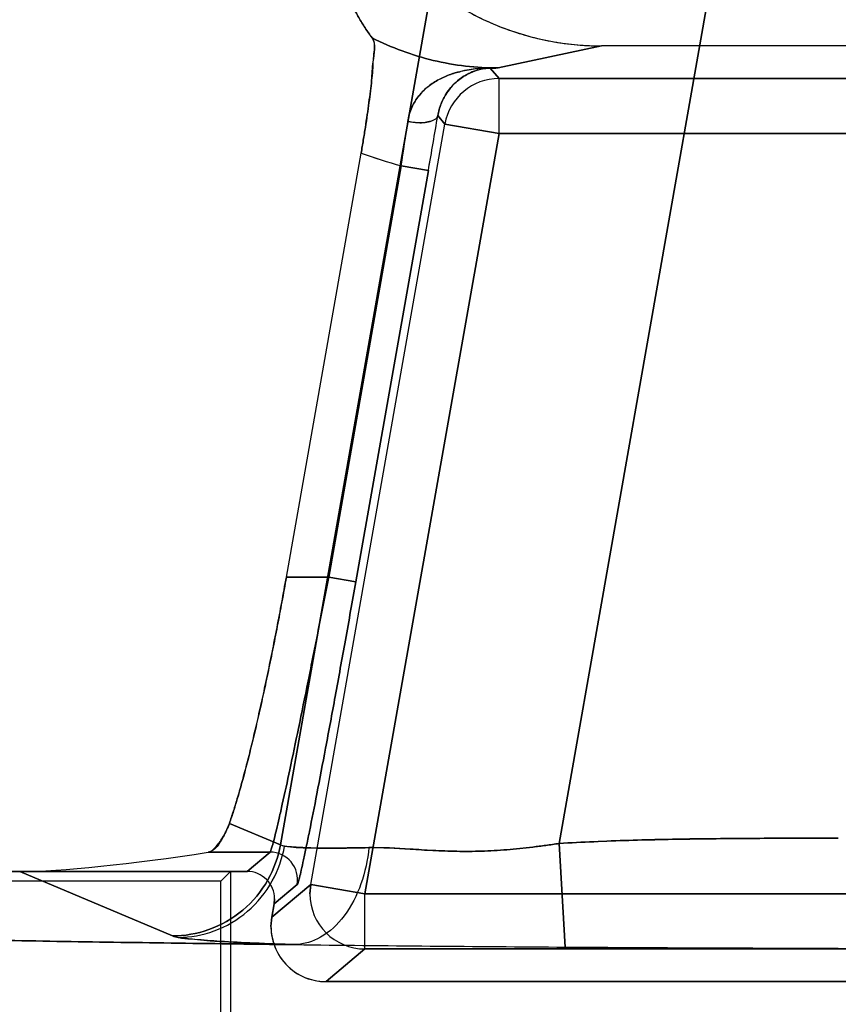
# Model space of a CAD drawing. Header units: millimetres. Extents: x 0 to 297, y 0 to 210.
# Tile 416 of 499: x 240.306 to 240.41, y 160.321 to 160.446. Entities that reach past the tile are written whole.
import ezdxf

# ---------------------------------------------------------------- set-up
doc = ezdxf.new("R2010")
doc.units = ezdxf.units.MM
doc.header["$LTSCALE"] = 16.335
doc.layers.get('0').update_dxf_attribs({"linetype": 'CONTINUOUS'})
for name, color, linetype in [('AXES_REF', 7, 'CONTINUOUS'), ('INTFCLR_1', 7, 'CONTINUOUS'), ('INTFCLR_72935', 7, 'CONTINUOUS')]:
    doc.layers.add(name, color=color, linetype=linetype)

msp = doc.modelspace()

# ---------------------------------------------------------------- linework, layer by layer
at = {"color": 7, "linetype": 'Continuous'}
for radius in [6.787079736, 6.7865, 6.743039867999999]:
    msp.add_circle((241.4889109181, 154.7114647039), radius, dxfattribs=at)
for radius, start, end in [(6.72, 278.2771290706, 261.7228709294), (6.874, 113.0826918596, 346.8308908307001)]:
    msp.add_arc((241.4889109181, 154.7114647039), radius, start, end, dxfattribs=at)
at = {"layer": 'AXES_REF', "color": 9, "linetype": 'Continuous'}
msp.add_arc((241.4889109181, 154.7114647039), 6.191158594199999, 94.4118118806, 85.5881881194, dxfattribs=at)
at = {"layer": 'INTFCLR_1', "color": 9, "linetype": 'Continuous'}
for p, q in [((240.3390735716, 160.3413079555), (240.3611617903, 160.4665764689)), ((240.3954988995, 160.4605219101), (240.3745117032, 160.3414976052)), ((240.3798959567, 160.4429370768), (240.3667648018, 160.4401225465)), ((240.3667648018, 160.4401225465), (240.3657701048, 160.4401096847)), ((240.3657701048, 160.4401096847), (240.3668853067, 160.4387806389)), ((240.3668853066, 160.431781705), (240.3668853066, 160.4387806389)), ((240.3668853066, 160.4387806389), (240.4825451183, 160.4387806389)), ((240.359096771, 160.4340647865), (240.3599927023, 160.4329970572)), ((240.3429415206, 160.3362950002), (240.3599927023, 160.4329970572)), ((240.3668853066, 160.4317817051), (240.3599927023, 160.4329970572)), ((240.3668853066, 160.4317817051), (240.3498341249, 160.3350796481)), ((240.3668853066, 160.4317817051), (240.4825451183, 160.4317817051)), ((240.3544454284, 160.4276888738), (240.3452230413, 160.3753861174)), ((240.3486693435, 160.3747784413), (240.3578917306, 160.4270811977)), ((240.3578917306, 160.4270811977), (240.3544454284, 160.4276888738)), ((240.3452230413, 160.3753861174), (240.3398365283, 160.3753861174)), ((240.3452230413, 160.3753861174), (240.3486693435, 160.3747784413)), ((240.3390735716, 160.3413079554), (240.3325860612, 160.3440479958)), ((240.3745117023, 160.341497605), (240.3752986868, 160.3283222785)), ((240.3377650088, 160.3403914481), (240.3298986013, 160.3403914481)), ((240.3377650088, 160.340391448), (240.3348400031, 160.3379370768)), ((240.305926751, 160.3379370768), (240.3253387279, 160.3297383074)), ((240.3429415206, 160.3362950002), (240.3379880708, 160.3321385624)), ((240.3382863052, 160.3338299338), (240.341211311, 160.3362843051)), ((240.342835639, 160.3350796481), (240.3429415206, 160.3362950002)), ((240.3429415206, 160.3362950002), (240.3498341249, 160.3350796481)), ((240.3498341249, 160.3280807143), (240.3498341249, 160.3350796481)), ((240.3498341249, 160.3350796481), (240.4995963, 160.3350796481)), ((240.3448806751, 160.3239242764), (240.3498341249, 160.3280807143)), ((240.4995963, 160.3280807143), (240.3498341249, 160.3280807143))]:
    msp.add_line(p, q, dxfattribs=at)
at = {"layer": 'INTFCLR_1', "color": 6, "linetype": 'Continuous'}
for p, q in [((240.4695344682, 160.4429370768), (240.3798959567, 160.4429370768)), ((240.3398365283, 160.3753861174), (240.3493441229, 160.4293063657)), ((240.3348400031, 160.3379370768), (240.1563033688, 160.3379370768)), ((240.3383394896, 160.3344378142), (240.3382863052, 160.3338299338)), ((240.3379880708, 160.3321385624), (240.3382863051, 160.3338299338)), ((240.3378817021, 160.3309228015), (240.3379880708, 160.3321385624)), ((240.5045497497, 160.3239242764), (240.3448806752, 160.3239242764))]:
    msp.add_line(p, q, dxfattribs=at)
at = {"layer": 'INTFCLR_1', "color": 7, "linetype": 'Continuous'}
for p, q in [((240.3656609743, 160.4401170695), (240.3657701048, 160.4401096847)), ((240.3660708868, 160.4401249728), (240.3661650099, 160.4401266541))]:
    msp.add_line(p, q, dxfattribs=at)
at = {"layer": 'INTFCLR_1', "color": 9, "linetype": 'Continuous'}
for centre, radius, start, end in [((240.3655852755, 160.5666085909), 0.126491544, 270.0342886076, 270.5342875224), ((240.3668873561, 160.4317792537), 0.0070013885, 90.01677143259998, 169.9831562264), ((240.0104090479, 160.4815668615), 0.3482296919, 351.0994589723, 352.0345183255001), ((239.4352566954, 160.5898849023), 0.9368886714, 349.9928779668, 350.4262744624), ((240.3667655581, 160.4753858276), 0.0492623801, 249.2897728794, 255.5170824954), ((240.3377635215, 160.3368909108), 0.0035005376, 350.0601726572, 89.97565640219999), ((240.3498374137, 160.3350824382), 0.0070017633, 180.0228310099, 269.9730874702)]:
    msp.add_arc(centre, radius, start, end, dxfattribs=at)
at = {"layer": 'INTFCLR_1', "color": 6, "linetype": 'Continuous'}
for centre, radius, start, end in [((240.3348417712, 160.3344393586), 0.0034977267, 359.974702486, 90.0289634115), ((240.3448799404, 160.330922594), 0.0069982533, 179.9983007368, 270.006014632), ((240.420645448, 167.3187408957), 6.9905656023, 269.3471014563, 269.6283281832), ((240.4242883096, 167.8556131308), 7.5274502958, 269.627109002, 269.8914412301)]:
    msp.add_arc(centre, radius, start, end, dxfattribs=at)
msp.add_ellipse((240.3280003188, 160.3426056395), major_axis=(0.0261618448, 0.0039738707), ratio=0.0936581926, start_param=-2.5890598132, end_param=-1.5124059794, dxfattribs=at)
for points, knots in [([(240.3550584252, 160.4532113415), (240.3558684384, 160.4524013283), (240.3575701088, 160.4508587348), (240.3603390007, 160.4488059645), (240.3632997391, 160.4470328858), (240.3664226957, 160.4455562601), (240.3696770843, 160.4443941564), (240.3730296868, 160.443555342), (240.3764467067, 160.4430494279), (240.3787470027, 160.4429370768), (240.3798959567, 160.4429370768)], [0, 0, 0, 0, 0.1246455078, 0.2494405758, 0.3744726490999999, 0.4995470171, 0.6247167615, 0.7498785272, 0.8749821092, 1, 1, 1, 1]), ([(240.3467558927, 160.4514317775), (240.3469783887, 160.4508467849), (240.347448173, 160.4496932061), (240.3482117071, 160.4480629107), (240.3490097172, 160.4465762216), (240.3498394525, 160.4452183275), (240.3504331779, 160.4443680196), (240.3507476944, 160.4439498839)], [0, 0, 0, 0, 0.2207248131, 0.4390659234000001, 0.6345797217, 0.8154787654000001, 1, 1, 1, 1]), ([(240.3493441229, 160.4293063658), (240.3494401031, 160.4298506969), (240.3496259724, 160.4309364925), (240.3498865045, 160.4325554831), (240.3501247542, 160.4341440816), (240.3503396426, 160.4356811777), (240.3505193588, 160.437139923), (240.3507368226, 160.438886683), (240.3507807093, 160.4410592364), (240.3513562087, 160.4431409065), (240.3507476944, 160.4439498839)], [0, 0, 0, 0, 0.1123994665, 0.2240119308, 0.3334414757, 0.4391122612, 0.539415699, 0.6330048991, 0.7941465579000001, 1, 1, 1, 1]), ([(240.3325860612, 160.3440479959), (240.3327699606, 160.3445660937), (240.3331445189, 160.3456893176), (240.3336975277, 160.3475042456), (240.3342780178, 160.349558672), (240.3348807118, 160.3518357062), (240.335500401, 160.3543166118), (240.3361315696, 160.356980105), (240.3367685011, 160.3598027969), (240.3374055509, 160.3627598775), (240.3380369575, 160.365824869), (240.3386569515, 160.3689698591), (240.3392598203, 160.3721651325), (240.339646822, 160.3743102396), (240.3398365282, 160.3753861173)], [0, 0, 0, 0, 0.05123304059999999, 0.1103185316, 0.176798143, 0.2501698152, 0.3298152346, 0.4150911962, 0.5052502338, 0.5994718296, 0.6969807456, 0.7968720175, 0.8981918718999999, 1, 1, 1, 1]), ([(240.3298986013, 160.3403914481), (240.3303707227, 160.3404658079), (240.3311158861, 160.3413255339), (240.3319726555, 160.3425501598), (240.3324075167, 160.3435449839), (240.3325860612, 160.3440479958)], [0, 0, 0, 0, 0.3095833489, 0.6542608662, 1, 1, 1, 1]), ([(240.1563033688, 160.3379370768), (240.1558270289, 160.3375466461), (240.1579328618, 160.3361576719), (240.1593470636, 160.3361058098), (240.161142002, 160.3357040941), (240.1627573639, 160.3354558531), (240.1646242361, 160.3351830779), (240.1667088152, 160.3349202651), (240.1690197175, 160.3346568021), (240.1715517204, 160.3343964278), (240.1743036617, 160.334138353), (240.1772728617, 160.3338831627), (240.1804568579, 160.3336310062), (240.1838529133, 160.3333821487), (240.1874580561, 160.333136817), (240.1912692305, 160.3328952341), (240.1952830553, 160.3326576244), (240.1994961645, 160.3324241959), (240.2039047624, 160.3321951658), (240.2085051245, 160.331970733), (240.2132931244, 160.3317511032), (240.2182647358, 160.3315364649), (240.2234155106, 160.331327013), (240.2287411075, 160.3311229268), (240.2342367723, 160.3309243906), (240.2398978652, 160.330731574), (240.2457193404, 160.3305446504), (240.2516962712, 160.3303637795), (240.2578233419, 160.3301891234), (240.2640953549, 160.3300208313), (240.2705067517, 160.3298590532), (240.2770520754, 160.3297039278), (240.2837255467, 160.3295555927), (240.2905214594, 160.3294141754), (240.2974338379, 160.3292798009), (240.3044567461, 160.329152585), (240.3115840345, 160.3290326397), (240.3188095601, 160.3289200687), (240.3261270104, 160.3288149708), (240.3335300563, 160.3287174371), (240.3384932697, 160.3286578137), (240.3409880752, 160.3286292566)], [0, 0, 0, 0, 0.0099543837, 0.0217396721, 0.0294471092, 0.0383666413, 0.0484955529, 0.05982853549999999, 0.072358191, 0.08607545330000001, 0.1009698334, 0.1170294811, 0.134241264, 0.15259115, 0.1720643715, 0.1926430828, 0.2143118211, 0.2370503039, 0.2608407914, 0.2856607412, 0.3114909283, 0.3383070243, 0.3660880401, 0.3948078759, 0.4244438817, 0.45496835, 0.4863569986, 0.518580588, 0.5516133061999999, 0.5854245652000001, 0.6199870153, 0.6552689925, 0.6912415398, 0.7278720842, 0.765130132, 0.8029823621, 0.8413968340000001, 0.8803395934, 0.9197774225, 0.9596756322, 1, 1, 1, 1])]:
    msp.add_open_spline(points, degree=3, knots=knots, dxfattribs=at)
at = {"layer": 'INTFCLR_1', "color": 9, "linetype": 'Continuous'}
for points, knots in [([(240.3507476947, 160.4439498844), (240.3532101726, 160.4426984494), (240.358452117, 160.4407698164), (240.3639994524, 160.4401210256), (240.3667648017, 160.4401225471)], [0, 0, 0, 0, 0.4997173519, 1, 1, 1, 1]), ([(240.359096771, 160.4340647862), (240.3589916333, 160.4335816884), (240.3573554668, 160.4330221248), (240.356120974, 160.4331545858), (240.3552788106, 160.4333104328)], [0, 0, 0, 0, 0.3659913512, 1, 1, 1, 1]), ([(240.3452230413, 160.3753861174), (240.344786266, 160.3731342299), (240.3439208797, 160.3687149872), (240.3426391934, 160.3622968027), (240.341430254, 160.35637017), (240.3403392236, 160.3511582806), (240.3395175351, 160.3473540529), (240.3389447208, 160.3448145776), (240.3386004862, 160.3433258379), (240.3383055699, 160.3421477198), (240.3380891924, 160.3412598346), (240.3378998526, 160.3407365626), (240.3378311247, 160.3404418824), (240.3377650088, 160.3403914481)], [0, 0, 0, 0, 0.1922521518, 0.3774179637, 0.5485413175, 0.6991946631, 0.8237216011, 0.8746815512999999, 0.9174529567, 0.9516236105, 0.9768933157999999, 0.9930305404, 1, 1, 1, 1]), ([(240.341211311, 160.3362843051), (240.3412801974, 160.3363421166), (240.3413437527, 160.3366640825), (240.3415372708, 160.3372408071), (240.3417512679, 160.3382164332), (240.3420471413, 160.3395126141), (240.3423909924, 160.341150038), (240.3429640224, 160.3439437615), (240.3437856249, 160.3481285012), (240.3448766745, 160.3538614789), (240.3460855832, 160.360380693), (240.3473672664, 160.3674406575), (240.348232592, 160.3723015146), (240.3486693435, 160.3747784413)], [0, 0, 0, 0, 0.0068784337, 0.0229525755, 0.0481731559, 0.08230544, 0.1250479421, 0.1759883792, 0.3005048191, 0.4511839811, 0.6223682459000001, 0.8076269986, 1, 1, 1, 1]), ([(240.3745117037, 160.3414976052), (240.3774638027, 160.3416739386), (240.383381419, 160.3419229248), (240.3922621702, 160.3420999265), (240.4011436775, 160.3421626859), (240.4070652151, 160.342167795), (240.4100259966, 160.342167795)], [0, 0, 0, 0, 0.2499999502, 0.4999999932, 0.7500000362, 1, 1, 1, 1]), ([(240.3390735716, 160.3413079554), (240.3387986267, 160.3397643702), (240.3376843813, 160.3366508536), (240.3344913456, 160.3327969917), (240.3301550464, 160.3303061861), (240.3269021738, 160.329742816), (240.3253387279, 160.3297383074)], [0, 0, 0, 0, 0.2425308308, 0.5004896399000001, 0.758154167, 1, 1, 1, 1]), ([(240.350332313, 160.340973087), (240.3488654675, 160.3409370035), (240.3462653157, 160.3409032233), (240.342869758, 160.3408951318), (240.3406121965, 160.3410525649), (240.3394138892, 160.3411288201), (240.3390735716, 160.3413079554)], [0, 0, 0, 0, 0.3900097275, 0.6925847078, 0.8977761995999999, 1, 1, 1, 1]), ([(240.350332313, 160.340973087), (240.3501801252, 160.3394094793), (240.3495261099, 160.3363317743), (240.3474896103, 160.3323008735), (240.3445436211, 160.3294505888), (240.3420975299, 160.3286716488), (240.3409880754, 160.3286292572)], [0, 0, 0, 0, 0.2822889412, 0.5592756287, 0.8004990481, 1, 1, 1, 1]), ([(240.350332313, 160.340973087), (240.3511839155, 160.3409833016), (240.3529406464, 160.3409562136), (240.3556499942, 160.340775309), (240.3580096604, 160.3406225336), (240.3599811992, 160.3405356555), (240.3620406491, 160.3404773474), (240.3646753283, 160.3404951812), (240.3678970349, 160.3406786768), (240.3706258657, 160.3409643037), (240.3728391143, 160.34125221), (240.3739546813, 160.3414121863), (240.3745117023, 160.341497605)], [0, 0, 0, 0, 0.1053816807, 0.217259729, 0.3359540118, 0.3979652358, 0.4614351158, 0.5908736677, 0.7238358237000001, 0.8605596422, 0.9302706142, 1, 1, 1, 1]), ([(240.3253387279, 160.3297383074), (240.325834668, 160.3295289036), (240.3274763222, 160.3293790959), (240.3306352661, 160.3290594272), (240.3353400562, 160.3288365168), (240.3389528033, 160.3286941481), (240.3409880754, 160.3286292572)], [0, 0, 0, 0, 0.1028334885, 0.3086058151, 0.6110232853, 1, 1, 1, 1])]:
    msp.add_open_spline(points, degree=3, knots=knots, dxfattribs=at)
at = {"layer": 'INTFCLR_1', "color": 7, "linetype": 'Continuous'}
for points, knots in [([(240.3661650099, 160.4401266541), (240.3658291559, 160.4401333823), (240.3647951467, 160.4401037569), (240.3629570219, 160.4399393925), (240.3609652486, 160.4394441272), (240.3592293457, 160.4386965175), (240.357848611, 160.4378097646), (240.356635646, 160.4366248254), (240.3556992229, 160.4351080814), (240.355364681, 160.433928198), (240.3552788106, 160.4333104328)], [0, 0, 0, 0, 0.0717621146, 0.2208443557, 0.3935329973, 0.5075286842, 0.6233229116, 0.7421390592, 0.8667594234, 1, 1, 1, 1]), ([(240.359096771, 160.4340647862), (240.3591816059, 160.4345788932), (240.3594507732, 160.4355523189), (240.3602043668, 160.4370185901), (240.3613061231, 160.4383162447), (240.3632139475, 160.4396742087), (240.3649405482, 160.4401419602), (240.3660708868, 160.4401249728)], [0, 0, 0, 0, 0.1564283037, 0.3003955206, 0.4922950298, 0.6606205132, 1, 1, 1, 1]), ([(240.3657701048, 160.4401096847), (240.3652880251, 160.4401001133), (240.3641841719, 160.4399283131), (240.3625689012, 160.4392602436), (240.3610879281, 160.4381108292), (240.3597732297, 160.4364120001), (240.3592435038, 160.4349539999), (240.359096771, 160.4340647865)], [0, 0, 0, 0, 0.1490192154, 0.3416971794, 0.5341129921, 0.7214663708, 1, 1, 1, 1])]:
    msp.add_open_spline(points, degree=3, knots=knots, dxfattribs=at)
at = {"layer": 'INTFCLR_72935', "color": 9, "linetype": 'Continuous'}
for p, q in [((240.3611617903, 160.4665764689), (240.3390735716, 160.3413079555)), ((240.3745117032, 160.3414976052), (240.3954988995, 160.4605219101)), ((240.3667684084, 160.4401225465), (240.3798995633, 160.4429370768)), ((240.3657701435, 160.4401096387), (240.3667684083, 160.4401225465)), ((240.3668853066, 160.4387806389), (240.3657701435, 160.4401096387)), ((240.3668853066, 160.4317817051), (240.3668853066, 160.4387806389)), ((240.4825451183, 160.4387806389), (240.3668853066, 160.4387806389)), ((240.3599927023, 160.4329970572), (240.3590967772, 160.4340647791)), ((240.3429415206, 160.3362950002), (240.3599927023, 160.4329970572)), ((240.3599927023, 160.4329970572), (240.3668853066, 160.4317817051)), ((240.3498341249, 160.3350796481), (240.3668853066, 160.4317817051)), ((240.4825451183, 160.4317817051), (240.3668853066, 160.4317817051)), ((240.3544455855, 160.4276897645), (240.3452230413, 160.3753861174)), ((240.3578918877, 160.4270820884), (240.3486693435, 160.3747784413)), ((240.3544455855, 160.4276897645), (240.3578918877, 160.4270820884)), ((240.3398365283, 160.3753861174), (240.3452230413, 160.3753861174)), ((240.3486693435, 160.3747784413), (240.3452230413, 160.3753861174)), ((240.3325860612, 160.3440479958), (240.3390735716, 160.3413079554)), ((240.3390735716, 160.3413079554), (240.3396094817, 160.3411582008)), ((240.3752986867, 160.3283222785), (240.3745117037, 160.3414976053)), ((240.3298986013, 160.3403914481), (240.3377650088, 160.3403914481)), ((240.3348400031, 160.3379370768), (240.3377650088, 160.340391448)), ((240.3253387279, 160.3297383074), (240.305926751, 160.3379370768)), ((240.3379880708, 160.3321385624), (240.3429415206, 160.3362950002)), ((240.341211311, 160.3362843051), (240.3382863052, 160.3338299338)), ((240.3429415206, 160.3362950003), (240.342835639, 160.3350796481)), ((240.3498341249, 160.3350796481), (240.3429415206, 160.3362950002)), ((240.3498341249, 160.3280807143), (240.3498341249, 160.3350796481)), ((240.4995963, 160.3350796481), (240.3498341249, 160.3350796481)), ((240.3260927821, 160.3295500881), (240.3253387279, 160.3297383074)), ((240.3498341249, 160.3280807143), (240.3448806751, 160.3239242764)), ((240.3498341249, 160.3280807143), (240.4995963, 160.3280807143))]:
    msp.add_line(p, q, dxfattribs=at)
at = {"layer": 'INTFCLR_72935', "color": 6, "linetype": 'Continuous'}
for p, q in [((240.4695308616, 160.4429370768), (240.3798995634, 160.4429370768)), ((240.3398365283, 160.3753861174), (240.3493443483, 160.4293076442)), ((240.1563033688, 160.3379370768), (240.3348400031, 160.3379370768)), ((240.3327329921, 160.3379370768), (240.3314987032, 160.3367027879)), ((240.3327329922, 160.3379370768), (240.3327329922, 160.3169242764)), ((240.3314987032, 160.3367027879), (240.1567449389, 160.3367027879)), ((240.3314987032, 160.3181585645), (240.3314987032, 160.3367027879)), ((240.3382863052, 160.3338299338), (240.3383394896, 160.3344378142)), ((240.3382863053, 160.3338299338), (240.3379880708, 160.3321385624)), ((240.3448806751, 160.3239242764), (240.5045497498, 160.3239242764))]:
    msp.add_line(p, q, dxfattribs=at)
at = {"layer": 'INTFCLR_72935', "color": 7, "linetype": 'Continuous'}
for p, q in [((240.3657701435, 160.4401096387), (240.365660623, 160.4401170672)), ((240.3661647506, 160.4401266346), (240.3660709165, 160.4401249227))]:
    msp.add_line(p, q, dxfattribs=at)
at = {"layer": 'INTFCLR_72935', "color": 9, "linetype": 'Continuous'}
for centre, radius, start, end in [((240.3655888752, 160.5666097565), 0.1264927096, 270.032498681, 270.5342857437), ((240.3668873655, 160.4317792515), 0.007001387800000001, 90.016848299, 169.9831517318), ((240.0324423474, 160.4782943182), 0.3259552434, 351.068707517, 352.0675417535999), ((239.4350259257, 160.5899270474), 0.9371232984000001, 349.9928474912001, 350.4260798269), ((240.3667691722, 160.4753858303), 0.049262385, 249.2855616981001, 255.5129312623), ((240.3377635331, 160.3368909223), 0.003500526, 350.0601725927, 89.97584540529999), ((240.3498374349, 160.3350824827), 0.007001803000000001, 180.0231954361, 269.9729146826)]:
    msp.add_arc(centre, radius, start, end, dxfattribs=at)
at = {"layer": 'INTFCLR_72935', "color": 6, "linetype": 'Continuous'}
for centre, radius, start, end in [((240.3348417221, 160.3344392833), 0.0034977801, 359.9759358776, 90.02815800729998), ((240.4205086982, 167.3033582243), 6.9751823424, 269.3467848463, 269.6286317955), ((240.4242863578, 167.8551705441), 7.5270077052, 269.6271019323, 269.891449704)]:
    msp.add_arc(centre, radius, start, end, dxfattribs=at)
for centre, major_axis, ratio, start_param, end_param in [((240.3280003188, 160.3426056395), (0.0261618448, 0.0039738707), 0.0936581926, -2.5890598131, -1.5124059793), ((240.3448832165, 160.3309253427), (0.0053642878, 0.0045011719), 0.9996314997, 2.2691095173, 4.014075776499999)]:
    msp.add_ellipse(centre, major_axis=major_axis, ratio=ratio, start_param=start_param, end_param=end_param, dxfattribs=at)
for points, knots in [([(240.3550620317, 160.4532113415), (240.3557896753, 160.4524836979), (240.3573075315, 160.4510942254), (240.359760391, 160.449217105), (240.3623720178, 160.44756074), (240.3651215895, 160.4461398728), (240.3679743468, 160.4449709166), (240.3708910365, 160.4440638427), (240.37384769, 160.4434174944), (240.3768528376, 160.4430252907), (240.3788768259, 160.4429370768), (240.3798995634, 160.4429370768)], [0, 0, 0, 0, 0.111960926, 0.2235464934, 0.3356438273, 0.4479966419, 0.5598491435, 0.6706416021, 0.7799103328, 0.8887251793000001, 1, 1, 1, 1]), ([(240.3507479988, 160.4439515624), (240.3504368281, 160.4443653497), (240.3498421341, 160.4452165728), (240.3490113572, 160.4465758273), (240.3482087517, 160.4480719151), (240.3474467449, 160.4497005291), (240.3469781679, 160.4508518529), (240.3467577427, 160.4514314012)], [0, 0, 0, 0, 0.1826415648, 0.3659983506, 0.5616933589, 0.7812633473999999, 1, 1, 1, 1]), ([(240.3507479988, 160.4439515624), (240.351162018, 160.4434010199), (240.3508541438, 160.441832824), (240.3508334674, 160.439662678), (240.3505743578, 160.4375881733), (240.3503438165, 160.435711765), (240.3501282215, 160.4341675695), (240.3498889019, 160.4325705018), (240.3496272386, 160.4309438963), (240.3494406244, 160.4298536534), (240.3493443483, 160.4293076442)], [0, 0, 0, 0, 0.1400196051, 0.2798833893, 0.4584737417, 0.558987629, 0.6651385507, 0.7751669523, 0.8873022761, 1, 1, 1, 1]), ([(240.3398365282, 160.3753861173), (240.3396507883, 160.3743327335), (240.3392751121, 160.3722495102), (240.3386897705, 160.3691415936), (240.3380926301, 160.3661032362), (240.3374835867, 160.3631330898), (240.3368641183, 160.3602388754), (240.336230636, 160.3574099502), (240.3355887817, 160.3546802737), (240.3349493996, 160.352102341), (240.3343261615, 160.3497338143), (240.3337259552, 160.3476000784), (240.3331583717, 160.3457317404), (240.3327738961, 160.3445771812), (240.3325860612, 160.3440479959)], [0, 0, 0, 0, 0.09967960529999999, 0.1972654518, 0.2947171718, 0.388238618, 0.4798105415, 0.5705353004, 0.6583916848, 0.7411223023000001, 0.8180455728, 0.8866202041, 0.9476705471, 1, 1, 1, 1]), ([(240.3325860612, 160.3440479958), (240.3323782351, 160.3434624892), (240.3317211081, 160.342166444), (240.3307995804, 160.3405333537), (240.3298986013, 160.3403914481)], [0, 0, 0, 0, 0.4051805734, 1, 1, 1, 1]), ([(240.3409880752, 160.3286292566), (240.3384932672, 160.3286578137), (240.3335300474, 160.3287174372), (240.3261269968, 160.328814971), (240.3188095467, 160.3289200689), (240.3115840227, 160.3290326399), (240.3044567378, 160.3291525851), (240.2974338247, 160.3292798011), (240.2905214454, 160.3294141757), (240.2837255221, 160.3295555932), (240.2770520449, 160.3297039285), (240.2705067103, 160.3298590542), (240.2640953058, 160.3300208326), (240.2578232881, 160.3301891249), (240.2516962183, 160.3303637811), (240.2457192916, 160.3305446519), (240.2398978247, 160.3307315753), (240.2342367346, 160.3309243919), (240.2287410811, 160.3311229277), (240.2234154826, 160.3313270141), (240.2182647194, 160.3315364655), (240.2132931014, 160.3317511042), (240.2085051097, 160.3319707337), (240.2039047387, 160.332195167), (240.1994961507, 160.3324241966), (240.1952830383, 160.3326576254), (240.1912692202, 160.3328952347), (240.1874580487, 160.3331368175), (240.18385291, 160.333382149), (240.1804568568, 160.3336310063), (240.1772728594, 160.3338831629), (240.1743036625, 160.334138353), (240.1715517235, 160.3343964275), (240.1690197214, 160.3346568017), (240.1667088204, 160.3349202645), (240.1646242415, 160.3351830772), (240.1627573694, 160.3354558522), (240.1611420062, 160.3357040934), (240.159347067, 160.336105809), (240.1579328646, 160.3361576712), (240.1558270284, 160.3375466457), (240.1563033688, 160.3379370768)], [0, 0, 0, 0, 0.0403244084, 0.08022268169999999, 0.1196604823, 0.158603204, 0.1970177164, 0.2348698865, 0.2721280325, 0.3087585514, 0.3447311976, 0.3800131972, 0.4145757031, 0.4483870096, 0.4814196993, 0.5136432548, 0.5450319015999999, 0.5755562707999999, 0.6051923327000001, 0.6339120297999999, 0.6616931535, 0.6885090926, 0.7143394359, 0.7391592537, 0.7629498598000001, 0.7856881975, 0.8073570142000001, 0.8279356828, 0.8474088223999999, 0.8657587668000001, 0.8829705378, 0.8990301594, 0.9139245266, 0.9276417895, 0.9401714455, 0.951504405, 0.9616333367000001, 0.9705528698, 0.9782603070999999, 0.9900456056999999, 1, 1, 1, 1])]:
    msp.add_open_spline(points, degree=3, knots=knots, dxfattribs=at)
at = {"layer": 'INTFCLR_72935', "color": 9, "linetype": 'Continuous'}
for points, knots in [([(240.3667684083, 160.4401225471), (240.3640024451, 160.4401210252), (240.3584538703, 160.4407701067), (240.3532108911, 160.4426995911), (240.3507479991, 160.4439515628)], [0, 0, 0, 0, 0.5002827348, 1, 1, 1, 1]), ([(240.355278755, 160.4333106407), (240.3557096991, 160.4332308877), (240.3567496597, 160.4331337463), (240.3580793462, 160.433174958), (240.3590264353, 160.4337415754), (240.3590967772, 160.4340647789)], [0, 0, 0, 0, 0.3213415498, 0.7574737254, 1, 1, 1, 1]), ([(240.3377650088, 160.3403914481), (240.3378311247, 160.3404418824), (240.3378998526, 160.3407365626), (240.3380891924, 160.3412598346), (240.3383055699, 160.3421477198), (240.3386004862, 160.3433258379), (240.3389447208, 160.3448145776), (240.3395175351, 160.3473540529), (240.3403392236, 160.3511582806), (240.341430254, 160.35637017), (240.3426391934, 160.3622968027), (240.3439208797, 160.3687149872), (240.344786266, 160.3731342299), (240.3452230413, 160.3753861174)], [0, 0, 0, 0, 0.0069694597, 0.0231066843, 0.0483763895, 0.0825470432, 0.1253184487, 0.1762783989, 0.3008053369, 0.4514586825, 0.6225820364, 0.8077478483, 1, 1, 1, 1]), ([(240.3486693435, 160.3747784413), (240.3482325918, 160.3723015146), (240.3473672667, 160.3674406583), (240.346085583, 160.3603806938), (240.3448766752, 160.3538614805), (240.3437856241, 160.3481285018), (240.3429640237, 160.34394376), (240.3423909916, 160.3411500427), (240.3420471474, 160.3395126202), (240.3417512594, 160.3382164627), (240.341537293, 160.3372407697), (240.3413437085, 160.3366641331), (240.3412802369, 160.336342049), (240.341211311, 160.3362843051)], [0, 0, 0, 0, 0.1923729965, 0.3776316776, 0.5488160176, 0.6994950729, 0.8240116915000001, 0.8749520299, 0.9176942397, 0.9518262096, 0.9770471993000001, 0.9931225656, 1, 1, 1, 1]), ([(240.410025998, 160.342167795), (240.4070637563, 160.3421681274), (240.4011394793, 160.3421633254), (240.3922559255, 160.342098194), (240.383377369, 160.341929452), (240.3774660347, 160.3416621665), (240.3745117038, 160.3414976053)], [0, 0, 0, 0, 0.2500000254, 0.5000000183, 0.7500000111, 1, 1, 1, 1]), ([(240.3253387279, 160.3297383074), (240.3269021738, 160.329742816), (240.3301550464, 160.3303061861), (240.3344913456, 160.3327969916), (240.3376843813, 160.3366508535), (240.3387986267, 160.3397643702), (240.3390735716, 160.3413079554)], [0, 0, 0, 0, 0.2418458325, 0.4995103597, 0.7574691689, 1, 1, 1, 1]), ([(240.3260927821, 160.3295500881), (240.3276323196, 160.3295607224), (240.330840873, 160.3301394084), (240.3351067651, 160.332649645), (240.3382428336, 160.3365098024), (240.3393375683, 160.3396161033), (240.3396094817, 160.3411582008)], [0, 0, 0, 0, 0.2401135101, 0.4970672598, 0.7557827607, 1, 1, 1, 1]), ([(240.3396094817, 160.3411582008), (240.3401031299, 160.3410711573), (240.341380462, 160.340975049), (240.3436892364, 160.3409027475), (240.3467665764, 160.3409024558), (240.3490662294, 160.3409427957), (240.350332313, 160.3409730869)], [0, 0, 0, 0, 0.1401124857, 0.3570700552, 0.6460047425, 1, 1, 1, 1]), ([(240.350332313, 160.3409730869), (240.3501801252, 160.3394094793), (240.3495261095, 160.3363317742), (240.3474896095, 160.3323008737), (240.3445436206, 160.329450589), (240.3420975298, 160.3286716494), (240.3409880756, 160.3286292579)], [0, 0, 0, 0, 0.2822889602, 0.5592756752, 0.8004991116, 1, 1, 1, 1]), ([(240.3745117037, 160.3414976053), (240.3739539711, 160.3414115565), (240.3728394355, 160.3412520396), (240.3706299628, 160.3409654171), (240.3679056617, 160.3406794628), (240.3646834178, 160.3404938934), (240.362045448, 160.3404797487), (240.3599852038, 160.3405401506), (240.358015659, 160.3406176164), (240.3548071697, 160.3408395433), (240.3520906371, 160.3409835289), (240.350332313, 160.3409730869)], [0, 0, 0, 0, 0.0698321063, 0.1393124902, 0.275696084, 0.4086997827, 0.5385330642, 0.6019783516, 0.663748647, 0.7824157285, 1, 1, 1, 1]), ([(240.3409880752, 160.3286292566), (240.339231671, 160.3286852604), (240.3360397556, 160.3288018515), (240.3317685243, 160.3290127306), (240.3285584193, 160.3292439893), (240.3267830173, 160.3294283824), (240.3260927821, 160.3295500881)], [0, 0, 0, 0, 0.3531130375, 0.6418318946, 0.8591638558, 1, 1, 1, 1])]:
    msp.add_open_spline(points, degree=3, knots=knots, dxfattribs=at)
at = {"layer": 'INTFCLR_72935', "color": 7, "linetype": 'Continuous'}
for points, knots in [([(240.355278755, 160.4333106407), (240.3553643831, 160.4339267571), (240.3556977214, 160.4351042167), (240.3566297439, 160.4366171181), (240.3578394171, 160.4378028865), (240.3592201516, 160.4386921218), (240.3607106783, 160.4393364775), (240.3630037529, 160.4399792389), (240.364860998, 160.4401528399), (240.3661647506, 160.4401266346)], [0, 0, 0, 0, 0.1329296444, 0.2574108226, 0.3756389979, 0.4919147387, 0.6064604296, 0.7213316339, 1, 1, 1, 1]), ([(240.3660709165, 160.4401249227), (240.3652807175, 160.4401368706), (240.3637612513, 160.43985188), (240.3616879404, 160.4387126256), (240.3602893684, 160.4371855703), (240.3594502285, 160.4355497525), (240.359181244, 160.4345779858), (240.3590967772, 160.4340647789)], [0, 0, 0, 0, 0.236965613, 0.4513971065, 0.7005021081, 0.8440463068, 1, 1, 1, 1])]:
    msp.add_open_spline(points, degree=3, knots=knots, dxfattribs=at)

doc.saveas('drawing.dxf')
